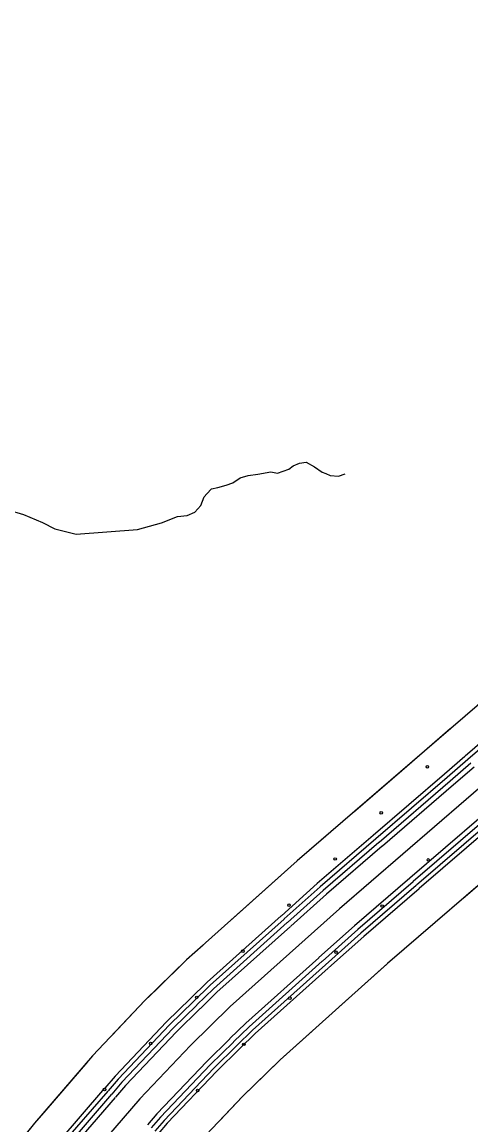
# Model space of a CAD drawing. Extents: x 1577619 to 1828281, y 483481 to 598136.
# Drawn here: x 1684244 to 1686097, y 510262 to 514816 of the extents above; entities that cross this region are included whole.
import ezdxf

# ---------------------------------------------------------------- set-up
doc = ezdxf.new("R2010")
doc.units = 0
for name, color, linetype in [('DESIGN - EROSION CONTROL - Devices', 7, 'Continuous'), ('DESIGN - TRANSPORTATION - Text', 7, 'Continuous'), ('SURVEY - CENTERLINE - Preliminary Text', 7, 'Continuous'), ('SURVEY - VEGETATION - Features with Text', 7, 'Continuous')]:
    doc.layers.add(name, color=color, linetype=linetype)

msp = doc.modelspace()

# ---------------------------------------------------------------- linework, layer by layer
at = {"layer": 'DESIGN - EROSION CONTROL - Devices'}
for centre in [(1685917.5, 511741.2), (1685727.1, 511550.8), (1685536.7, 511360.4), (1685921.3, 511356.6), (1685346.3, 511170), (1685730.9, 511166.2), (1685155.9, 510979.5), (1685540.5, 510975.8), (1684965.5, 510789.1), (1685350, 510785.4), (1684775.1, 510598.7), (1685159.6, 510595), (1684584.7, 510408.3), (1684969.2, 510404.6)]:
    msp.add_circle(centre, 5.28, dxfattribs=at)
at = {"layer": 'DESIGN - TRANSPORTATION - Text'}
msp.add_lwpolyline([(1684185.2, 512801.7), (1684250.8, 512782.9), (1684328.3, 512749.9), (1684379.9, 512723.2), (1684467.5, 512702.1), (1684721.4, 512721), (1684819.5, 512747.9), (1684885.8, 512775.1), (1684925.8, 512778.6), (1684957.9, 512792.2), (1684982.1, 512819.9), (1684996.6, 512855.8), (1685006.7, 512867.7), (1685026.9, 512889.5), (1685052.9, 512895.1), (1685087, 512904.7), (1685115.1, 512914.4), (1685145.3, 512934.1), (1685177.3, 512943.7), (1685217.3, 512949.2), (1685271.4, 512958.5), (1685299.3, 512954.2), (1685345.4, 512969.6), (1685363.5, 512983.4), (1685389.6, 512995.1), (1685417.6, 512998.8), (1685451.3, 512980.3), (1685483, 512957.9), (1685498.9, 512951.7), (1685516.8, 512943.5), (1685550.7, 512941.1), (1685578.8, 512950.7)], dxfattribs=at)
at = {"layer": 'SURVEY - CENTERLINE - Preliminary Text'}
for points in [[(1689584.4, 514616), (1689362.2, 514426), (1688586.1, 513759.5), (1687822.2, 513104.9), (1687187.6, 512557), (1686629.9, 512082.4), (1686078.1, 511605.7), (1685554.7, 511154.7), (1685103.8, 510751), (1684939.9, 510590.5), (1684731.2, 510370.5), (1684498, 510100.6), (1684187.5, 509715.4), (1683905.4, 509369.9), (1683532, 508915.2), (1683146.2, 508420.6), (1682894.1, 508119.9)], [(1686451.5, 512111.3), (1686073.1, 511784.5)], [(1686462.9, 512098.1), (1686084.6, 511771.2)], [(1686072.5, 511783.9), (1685987.6, 511710.6), (1685693.9, 511457.5)], [(1686083.9, 511770.6), (1685999, 511697.3), (1685705.3, 511444.3)], [(1686097, 511755.5), (1686012.1, 511682.2), (1685718.4, 511429.1)], [(1686110.2, 511740.1), (1686025.3, 511666.8), (1685731.6, 511413.7)], [(1686224.3, 511608.1), (1686139.3, 511534.7), (1685845.5, 511281.6)], [(1686238.2, 511593.4), (1686152.5, 511519.4), (1685859.4, 511266.8)], [(1686251.3, 511578.2), (1686165.6, 511504.2), (1685872.5, 511251.7)], [(1686262.7, 511565), (1686177, 511491), (1685883.9, 511238.4)], [(1685693.2, 511456.9), (1685463.2, 511258.8), (1685314.9, 511126)], [(1685704.6, 511443.7), (1685474.8, 511245.6), (1685326.6, 511113)], [(1685717.7, 511428.5), (1685488, 511230.6), (1685339.9, 511098.1)], [(1685730.9, 511413.2), (1685501.4, 511215.4), (1685353.5, 511082.9)], [(1685844.8, 511281), (1685616.5, 511084.3), (1685469.8, 510953)], [(1685858.7, 511266.2), (1685629.9, 511069.1), (1685484, 510938.5)], [(1685871.8, 511251.1), (1685643.1, 511054), (1685497.4, 510923.6)], [(1685883.2, 511237.8), (1685654.6, 511040.9), (1685509, 510910.5)], [(1685314.2, 511125.4), (1685009.1, 510852.2), (1684940.1, 510784.6)], [(1685325.9, 511112.4), (1685021, 510839.4), (1684952.3, 510772.1)], [(1685339.3, 511097.5), (1685034.7, 510824.8), (1684966.3, 510757.8)], [(1685352.8, 511082.3), (1685048.6, 510810), (1684980.5, 510743.3)], [(1685469.1, 510952.4), (1685167.8, 510682.6), (1685102.5, 510618.7)], [(1685483.3, 510937.9), (1685181.7, 510667.8), (1685117.3, 510604.8)], [(1685496.7, 510923), (1685195.4, 510653.2), (1685131.3, 510590.5)], [(1685508.4, 510909.9), (1685207.3, 510640.4), (1685143.6, 510578)], [(1684939.4, 510784), (1684841.1, 510687.7), (1684628.5, 510463.5), (1684586, 510414.3)], [(1684951.7, 510771.5), (1684853.6, 510675.5), (1684641.5, 510451.7), (1684599.3, 510402.9)], [(1684965.7, 510757.2), (1684867.8, 510661.4), (1684656.3, 510438.3), (1684614.4, 510389.8)], [(1684979.8, 510742.7), (1684882.3, 510647.2), (1684671.4, 510424.7), (1684629.8, 510376.5)], [(1685101.9, 510618), (1685006.6, 510524.8), (1684800.7, 510307.6), (1684761.7, 510262.5)], [(1685116.7, 510604.2), (1685021.1, 510510.6), (1684815.8, 510294), (1684777.7, 510249.9)], [(1685130.7, 510589.9), (1685035.4, 510496.6), (1684830.6, 510280.6), (1684792.8, 510236.8)], [(1685142.9, 510577.4), (1685047.8, 510484.3), (1684843.6, 510268.8), (1684806.1, 510225.4)], [(1684585.4, 510413.6), (1684391.7, 510189.4), (1684260.9, 510027.2)], [(1684598.7, 510402.2), (1684405.1, 510178.2), (1684274.5, 510016.2)], [(1684613.8, 510389.1), (1684420.5, 510165.4), (1684290.1, 510003.6)], [(1684629.2, 510375.9), (1684436, 510152.4), (1684305.9, 509990.9)]]:
    msp.add_lwpolyline(points, dxfattribs=at)
at = {"layer": 'SURVEY - VEGETATION - Features with Text'}
for points in [[(1689413.1, 514816.5), (1689190.6, 514626.4), (1688414.4, 513959.7), (1687650.2, 513304.9), (1687015.9, 512757.3), (1686458.2, 512282.6), (1685905.8, 511805.4), (1685380.6, 511352.9), (1684923.5, 510943.6), (1684751.9, 510775.6), (1684535.6, 510547.6), (1684295.5, 510269.6), (1683982.7, 509881.6), (1683701.3, 509537), (1683326.1, 509080.1), (1682941.1, 508586.5), (1682313.7, 507838), (1681830.8, 507240.7)], [(1689413.1, 514816.5), (1689190.6, 514626.4), (1688414.4, 513959.7), (1687650.2, 513304.9), (1687015.9, 512757.3), (1686458.2, 512282.6), (1685905.8, 511805.4), (1685380.6, 511352.9), (1684923.5, 510943.6), (1684751.9, 510775.6), (1684535.6, 510547.6), (1684295.5, 510269.6), (1683982.7, 509881.6), (1683701.3, 509537), (1683326.1, 509080.1), (1682941.1, 508586.5), (1682313.7, 507838), (1681830.8, 507240.7)], [(1689413.1, 514816.5), (1689190.6, 514626.4), (1688414.4, 513959.7), (1687650.2, 513304.9), (1687015.9, 512757.3), (1686458.2, 512282.6), (1685905.8, 511805.4), (1685380.6, 511352.9), (1684923.5, 510943.6), (1684751.9, 510775.6), (1684535.6, 510547.6), (1684295.5, 510269.6), (1683982.7, 509881.6), (1683701.3, 509537), (1683326.1, 509080.1), (1682941.1, 508586.5), (1682550, 508119.9)], [(1689413.1, 514816.5), (1689190.6, 514626.4), (1688414.4, 513959.7), (1687650.2, 513304.9), (1687015.9, 512757.3), (1686458.2, 512282.6), (1685905.8, 511805.4), (1685380.6, 511352.9), (1684923.5, 510943.6), (1684751.9, 510775.6), (1684535.6, 510547.6), (1684295.5, 510269.6), (1683982.7, 509881.6), (1683701.3, 509537), (1683326.1, 509080.1), (1682941.1, 508586.5), (1682550, 508119.9)], [(1689413.1, 514816.5), (1689190.6, 514626.4), (1688414.4, 513959.7), (1687650.2, 513304.9), (1687015.9, 512757.3), (1686458.2, 512282.6), (1685905.8, 511805.4), (1685380.6, 511352.9), (1684923.5, 510943.6), (1684751.9, 510775.6), (1684535.6, 510547.6), (1684295.5, 510269.6), (1683982.7, 509881.6), (1683701.3, 509537), (1683326.1, 509080.1), (1682941.1, 508586.5), (1682550, 508119.9)], [(1686012.2, 511897.3), (1685905.8, 511805.4), (1685812.3, 511724.8)], [(1686776.6, 511811.5), (1686274.7, 511377.8), (1685753.2, 510928.6), (1685309.5, 510531.3), (1685154.4, 510379.4), (1684954.4, 510168.5), (1684729.1, 509907.7), (1684421.2, 509525.8), (1684138.2, 509179.2), (1683767, 508727.2), (1683380.2, 508231.4), (1683286.8, 508119.9)], [(1685812.3, 511724.8), (1685612.3, 511552.5)], [(1685498.6, 511454.6), (1685380.6, 511352.9), (1685300, 511280.7)], [(1686263.6, 511368.3), (1686063.6, 511195.9)], [(1685300, 511280.7), (1685103.3, 511104.6)], [(1685949.9, 511098), (1685753.2, 510928.6), (1685750, 510925.6)], [(1684991.6, 511004.6), (1684923.5, 510943.6), (1684800.1, 510822.8)], [(1685750, 510925.6), (1685553.3, 510749.6)], [(1684800.1, 510822.8), (1684751.9, 510775.6), (1684616.7, 510633)], [(1685441.5, 510649.5), (1685309.5, 510531.3), (1685247.5, 510470.6)], [(1684514.6, 510523.2), (1684342, 510323.4)], [(1685247.5, 510470.6), (1685154.4, 510379.4), (1685062.4, 510282.4)], [(1684342, 510323.4), (1684295.5, 510269.6), (1684174.4, 510119.4)]]:
    msp.add_lwpolyline(points, dxfattribs=at)

doc.saveas('drawing.dxf')
